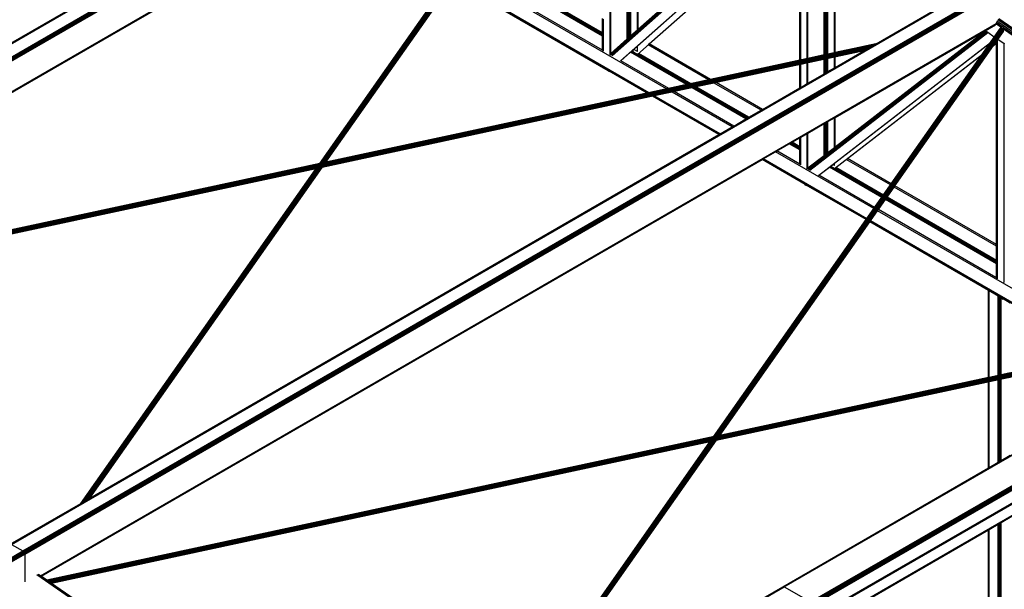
# Model space of a CAD drawing. Header units: millimetres. Extents: x 10 to 1250, y -62 to 528.
# Tile 699 of 909: x 614.09 to 616.85, y 515.1 to 516.69. Entities that reach past the tile are written whole.
import ezdxf

# ---------------------------------------------------------------- set-up
doc = ezdxf.new("R2010")
doc.units = ezdxf.units.MM
doc.header["$LTSCALE"] = 0.05

msp = doc.modelspace()

# ---------------------------------------------------------------- linework, layer by layer
at = {"color": 8}
for p, q in [((612.9575, 515.9876), (615.7263, 517.5861)), ((612.9595, 515.9869), (615.7282, 517.5854)), ((612.9916, 515.9684), (615.7603, 517.5669)), ((612.9936, 515.9668), (615.7623, 517.5653)), ((612.9952, 515.9645), (615.764, 517.563)), ((612.9964, 515.9619), (615.7651, 517.5605)), ((612.9968, 515.9594), (615.7655, 517.558)), ((613.0413, 515.8991), (615.7232, 517.4475)), ((613.0428, 515.8981), (615.7227, 517.4453)), ((614.9305, 516.2892), (615.7363, 517.4348)), ((614.9307, 516.2892), (615.7367, 517.435)), ((614.931, 516.2893), (615.7371, 517.4352)), ((614.9315, 516.2894), (615.7376, 517.4353)), ((614.932, 516.2894), (615.7381, 517.4353)), ((614.9325, 516.2893), (615.7386, 517.4352)), ((614.9331, 516.2891), (615.7392, 517.435)), ((614.9337, 516.2889), (615.7397, 517.4348)), ((614.9342, 516.2885), (615.7403, 517.4344)), ((614.9354, 516.2889), (615.7409, 517.434)), ((614.9368, 516.2897), (615.7414, 517.4335)), ((614.9382, 516.2904), (615.742, 517.433)), ((614.9395, 516.2909), (615.7425, 517.4324)), ((614.9407, 516.2914), (615.7429, 517.4317)), ((614.9418, 516.2916), (615.7434, 517.4311)), ((614.9428, 516.2918), (615.7437, 517.4304)), ((614.9438, 516.292), (615.744, 517.4297)), ((614.9446, 516.2922), (615.7443, 517.429)), ((614.9454, 516.2924), (615.7444, 517.4283)), ((614.9461, 516.2925), (615.7446, 517.4276)), ((614.9467, 516.2927), (615.7446, 517.427)), ((614.9471, 516.2928), (615.7446, 517.4264)), ((614.9474, 516.2928), (615.7444, 517.4259)), ((615.746, 516.5966), (615.746, 517.3907)), ((615.7477, 516.5981), (615.7477, 517.3896)), ((615.7935, 516.6603), (615.7935, 517.3578)), ((615.7949, 516.6595), (615.7949, 517.3568)), ((615.7959, 516.659), (615.7959, 517.3562)), ((615.7986, 516.6574), (615.7986, 517.3543)), ((615.8014, 516.6558), (615.8014, 517.3524)), ((615.8023, 516.6552), (615.8023, 517.3517)), ((615.8037, 516.6544), (615.8037, 517.3508)), ((615.8224, 516.6643), (615.8224, 517.3378)), ((615.8241, 516.6658), (615.8241, 517.3366)), ((613.1793, 516.1163), (614.835, 517.0722)), ((615.7477, 516.598), (616.2492, 517.0421)), ((615.7477, 516.5959), (616.2505, 517.0412)), ((615.7484, 516.5929), (616.2528, 517.0396)), ((615.7512, 516.5907), (616.2558, 517.0375)), ((615.775, 516.5769), (616.2779, 517.0222)), ((615.8224, 516.6184), (616.2778, 517.0216)), ((615.8241, 516.6658), (616.2491, 517.0422)), ((616.2806, 516.5794), (616.2806, 517.0204)), ((613.0433, 515.8977), (614.9562, 517.0022)), ((615.8221, 516.5952), (616.2778, 516.9986)), ((615.8557, 516.6244), (616.2778, 516.9981)), ((616.2778, 516.5788), (616.2778, 516.9981)), ((616.2785, 516.579), (616.2785, 516.9988)), ((616.2992, 516.5834), (616.2992, 517.0074)), ((616.3009, 516.5838), (616.3009, 517.0063)), ((616.3468, 516.5936), (616.3468, 516.9745)), ((616.3491, 516.5941), (616.3491, 516.9729)), ((616.3518, 516.5947), (616.3518, 516.971)), ((616.3546, 516.5953), (616.3546, 516.9691)), ((616.3569, 516.5958), (616.3569, 516.9675)), ((616.3756, 516.5998), (616.3756, 516.9545)), ((616.3773, 516.6002), (616.3773, 516.9533)), ((615.7245, 516.6465), (615.3489, 516.8633)), ((615.7245, 516.6486), (615.35, 516.8648)), ((615.7245, 516.6512), (615.3513, 516.8666)), ((615.7245, 516.6537), (615.3525, 516.8684)), ((615.7245, 516.6558), (615.3536, 516.87)), ((615.9041, 516.4985), (615.3268, 516.8318)), ((615.7245, 516.6068), (615.3291, 516.8351)), ((614.0631, 515.2219), (616.808, 516.8066)), ((614.0651, 515.2212), (616.808, 516.8048)), ((614.9304, 516.2892), (615.2946, 516.8069)), ((614.9477, 516.2929), (615.305, 516.8008)), ((615.7406, 516.5493), (615.305, 516.8008)), ((615.8504, 516.4869), (615.3055, 516.8016)), ((615.8541, 516.4877), (615.3069, 516.8036)), ((614.0972, 515.2026), (616.8342, 516.7828)), ((614.0992, 515.201), (616.8369, 516.7816)), ((614.1009, 515.1988), (616.8393, 516.7798)), ((614.102, 515.1962), (616.8416, 516.7779)), ((614.1024, 515.1937), (616.842, 516.7754)), ((616.4921, 516.6248), (616.6881, 516.738)), ((615.7245, 516.6558), (615.7245, 516.6955)), ((615.7253, 516.6554), (615.7253, 516.6951)), ((615.7269, 516.6544), (615.7269, 516.6941)), ((615.7273, 516.6542), (615.7273, 516.6938)), ((616.2323, 515.1028), (619.0011, 516.7013)), ((616.2345, 515.1021), (619.0032, 516.7006)), ((617.8067, 516.0125), (616.8311, 516.6885)), ((617.811, 516.0149), (616.8337, 516.692)), ((617.8146, 516.0171), (616.8368, 516.6945)), ((614.1467, 515.1332), (616.8289, 516.6818)), ((614.1482, 515.1322), (616.8283, 516.6796)), ((615.7949, 516.6595), (615.7935, 516.6603)), ((615.7935, 516.6556), (615.7935, 516.6603)), ((615.8037, 516.6477), (615.8224, 516.6643)), ((615.8224, 516.6643), (615.8241, 516.6658)), ((616.0361, 515.523), (616.842, 516.669)), ((616.0363, 515.523), (616.8423, 516.6693)), ((616.0367, 515.5231), (616.8427, 516.6695)), ((616.0371, 515.5232), (616.8432, 516.6696)), ((616.0376, 515.5232), (616.8437, 516.6696)), ((616.0382, 515.5231), (616.8442, 516.6695)), ((616.0387, 515.5229), (616.8448, 516.6693)), ((616.0393, 515.5227), (616.8454, 516.669)), ((616.0399, 515.5223), (616.846, 516.6687)), ((616.041, 515.5227), (616.8465, 516.6683)), ((616.0425, 515.5235), (616.8471, 516.6678)), ((616.0438, 515.5242), (616.8476, 516.6673)), ((616.0451, 515.5247), (616.8481, 516.6667)), ((616.0464, 515.5252), (616.8486, 516.666)), ((616.0474, 515.5254), (616.849, 516.6654)), ((616.0484, 515.5256), (616.8494, 516.6647)), ((616.0494, 515.5258), (616.8497, 516.664)), ((616.0503, 515.526), (616.8499, 516.6633)), ((616.051, 515.5262), (616.8501, 516.6626)), ((616.0517, 515.5263), (616.8502, 516.6619)), ((616.0523, 515.5265), (616.8502, 516.6613)), ((616.0527, 515.5266), (616.8502, 516.6607)), ((616.301, 516.2762), (616.7992, 516.6611)), ((616.3773, 516.4186), (616.7983, 516.6617)), ((616.3773, 516.3356), (616.7989, 516.6613)), ((616.7983, 516.6617), (616.8272, 516.6783)), ((616.7989, 516.6613), (616.7983, 516.6617)), ((616.7992, 516.6611), (616.7989, 516.6613)), ((616.8007, 516.66), (616.7992, 516.6611)), ((616.8241, 516.6438), (616.8417, 516.6687)), ((616.8448, 516.6693), (616.8285, 516.6806)), ((617.8026, 516.0101), (616.8293, 516.6844)), ((616.8448, 516.6693), (616.8449, 516.6692)), ((617.7991, 516.0081), (616.8472, 516.6677)), ((615.7253, 516.6554), (615.7245, 516.6558)), ((615.7245, 516.6537), (615.7245, 516.6558)), ((615.7253, 516.6532), (615.7245, 516.6537)), ((615.7245, 516.6512), (615.7245, 516.6537)), ((615.7253, 516.6507), (615.7245, 516.6512)), ((615.7245, 516.6486), (615.7245, 516.6512)), ((615.7253, 516.6482), (615.7245, 516.6486)), ((615.7245, 516.6465), (615.7245, 516.6486)), ((615.7245, 516.6068), (615.7245, 516.6465)), ((615.7253, 516.6461), (615.7245, 516.6465)), ((615.7269, 516.6544), (615.7253, 516.6554)), ((615.7253, 516.6532), (615.7253, 516.6554)), ((615.7269, 516.6523), (615.7253, 516.6532)), ((615.7253, 516.6507), (615.7253, 516.6532)), ((615.7269, 516.6498), (615.7253, 516.6507)), ((615.7253, 516.6482), (615.7253, 516.6507)), ((615.7253, 516.6461), (615.7253, 516.6482)), ((615.7269, 516.6472), (615.7253, 516.6482)), ((615.7253, 516.6064), (615.7253, 516.6461)), ((615.7269, 516.6451), (615.7253, 516.6461)), ((615.7273, 516.6542), (615.7269, 516.6544)), ((615.7269, 516.6523), (615.7269, 516.6544)), ((615.7273, 516.652), (615.7269, 516.6523)), ((615.7269, 516.6498), (615.7269, 516.6523)), ((615.7273, 516.6495), (615.7269, 516.6498)), ((615.7269, 516.6472), (615.7269, 516.6498)), ((615.7269, 516.6451), (615.7269, 516.6472)), ((615.7273, 516.647), (615.7269, 516.6472)), ((615.7269, 516.6054), (615.7269, 516.6451)), ((615.7273, 516.6449), (615.7269, 516.6451)), ((615.7273, 516.652), (615.7273, 516.6542)), ((615.7273, 516.6495), (615.7273, 516.652)), ((615.7273, 516.647), (615.7273, 516.6495)), ((615.7273, 516.6449), (615.7273, 516.647)), ((615.7273, 516.6052), (615.7273, 516.6449)), ((615.7477, 516.5981), (615.7935, 516.6387)), ((615.7949, 516.6548), (615.7935, 516.6556)), ((615.7935, 516.6387), (615.7935, 516.6556)), ((615.7935, 516.6387), (615.7949, 516.64)), ((615.7959, 516.659), (615.7949, 516.6595)), ((615.7949, 516.6548), (615.7949, 516.6595)), ((615.7949, 516.64), (615.7949, 516.6548)), ((615.7959, 516.6543), (615.7949, 516.6548)), ((615.7949, 516.64), (615.7959, 516.6408)), ((615.7986, 516.6574), (615.7959, 516.659)), ((615.7959, 516.6543), (615.7959, 516.659)), ((615.7959, 516.6408), (615.7959, 516.6543)), ((615.7986, 516.6527), (615.7959, 516.6543)), ((615.7959, 516.6408), (615.7986, 516.6432)), ((615.7986, 516.6527), (615.7986, 516.6574)), ((615.7986, 516.6432), (615.7986, 516.6527)), ((615.7986, 516.6432), (615.8014, 516.6457)), ((615.8023, 516.6552), (615.8014, 516.6558)), ((615.8014, 516.6511), (615.8014, 516.6558)), ((615.8037, 516.6498), (615.8014, 516.6511)), ((615.8014, 516.6457), (615.8014, 516.6511)), ((615.8014, 516.6457), (615.8037, 516.6477)), ((615.8037, 516.6544), (615.8023, 516.6552)), ((615.8023, 516.6507), (615.8023, 516.6552)), ((615.8037, 516.6498), (615.8037, 516.6544)), ((615.8037, 516.6477), (615.8037, 516.6498)), ((616.0531, 515.5266), (616.8501, 516.6601)), ((616.301, 516.274), (616.8007, 516.66)), ((616.3036, 516.2724), (616.8032, 516.6583)), ((616.3064, 516.2701), (616.8062, 516.6562)), ((616.308, 515.0596), (619.0767, 516.6582)), ((616.3101, 515.0579), (619.0789, 516.6564)), ((616.312, 515.0554), (619.0807, 516.6539)), ((616.3132, 515.0525), (619.082, 516.6511)), ((616.3137, 515.0498), (619.0824, 516.6483)), ((616.8032, 516.6583), (616.8007, 516.66)), ((616.8062, 516.6562), (616.8032, 516.6583)), ((616.8241, 516.6438), (616.8062, 516.6562)), ((616.8134, 516.6286), (616.8241, 516.6438)), ((616.8309, 516.6325), (616.8326, 516.6349)), ((616.8326, 516.6349), (616.833, 516.6355)), ((616.8326, 516.6284), (616.8326, 516.6349)), ((616.833, 516.6355), (616.834, 516.637)), ((616.833, 516.6288), (616.833, 516.6355)), ((616.834, 516.637), (616.8497, 516.6592)), ((616.8516, 516.6247), (616.834, 516.637)), ((616.8497, 516.6592), (616.8499, 516.6596)), ((616.4881, 516.6225), (614.9342, 516.2885)), ((616.4866, 516.6217), (614.9348, 516.2881)), ((616.4849, 516.6207), (614.9354, 516.2876)), ((616.4831, 516.6197), (614.9359, 516.2871)), ((616.4893, 516.6233), (614.936, 516.2894)), ((616.4812, 516.6185), (614.9364, 516.2865)), ((616.4791, 516.6174), (614.9369, 516.2859)), ((616.477, 516.6162), (614.9373, 516.2852)), ((616.4904, 516.6239), (614.9375, 516.2901)), ((616.4749, 516.6149), (614.9376, 516.2845)), ((616.4585, 516.6055), (614.9376, 516.2785)), ((616.459, 516.6058), (614.9377, 516.2787)), ((616.4728, 516.6137), (614.938, 516.2838)), ((616.4598, 516.6062), (614.938, 516.2791)), ((616.4707, 516.6125), (614.9382, 516.2831)), ((616.4607, 516.6068), (614.9382, 516.2795)), ((616.4687, 516.6113), (614.9384, 516.2824)), ((616.462, 516.6075), (614.9384, 516.28)), ((616.4668, 516.6102), (614.9385, 516.2817)), ((614.9385, 516.2811), (616.465, 516.6092)), ((616.4634, 516.6083), (614.9385, 516.2805)), ((616.4912, 516.6243), (614.9388, 516.2906)), ((616.4918, 516.6247), (614.9401, 516.2911)), ((615.7253, 516.6064), (615.7245, 516.6068)), ((615.7253, 516.6063), (615.7253, 516.6064)), ((615.7269, 516.6054), (615.7253, 516.6064)), ((615.7273, 516.6052), (615.7269, 516.6054)), ((615.7273, 516.6045), (615.7273, 516.6052)), ((615.8061, 516.604), (615.8079, 516.6055)), ((615.8079, 516.6055), (615.8085, 516.6061)), ((615.8095, 516.6046), (615.8079, 516.6055)), ((615.8085, 516.6061), (615.812, 516.6092)), ((615.8095, 516.6046), (615.8085, 516.6061)), ((615.812, 516.6092), (615.8224, 516.6184)), ((615.8224, 516.6032), (615.812, 516.6092)), ((615.8224, 516.6032), (615.8224, 516.6184)), ((616.0219, 516.5238), (615.8524, 516.6216)), ((615.853, 516.622), (615.8557, 516.6244)), ((616.0278, 516.525), (615.8557, 516.6244)), ((616.331, 516.2559), (616.8134, 516.6286)), ((616.3756, 516.29), (616.8129, 516.6278)), ((616.4921, 516.6248), (616.3773, 516.6002)), ((616.4583, 516.6053), (616.3773, 516.5879)), ((616.3773, 516.5586), (616.4583, 516.6053)), ((616.4583, 516.6053), (616.4585, 516.6055)), ((616.4585, 516.6055), (616.459, 516.6058)), ((616.459, 516.6058), (616.4598, 516.6062)), ((616.4598, 516.6062), (616.4607, 516.6068)), ((616.4607, 516.6068), (616.462, 516.6075)), ((616.462, 516.6075), (616.4634, 516.6083)), ((616.4634, 516.6083), (616.465, 516.6092)), ((616.465, 516.6092), (616.4668, 516.6102)), ((616.4668, 516.6102), (616.4687, 516.6113)), ((616.4687, 516.6113), (616.4707, 516.6125)), ((616.4707, 516.6125), (616.4728, 516.6137)), ((616.4728, 516.6137), (616.4749, 516.6149)), ((616.4749, 516.6149), (616.477, 516.6162)), ((616.477, 516.6162), (616.4791, 516.6174)), ((616.4791, 516.6174), (616.4812, 516.6185)), ((616.4812, 516.6185), (616.4831, 516.6197)), ((616.4831, 516.6197), (616.4849, 516.6207)), ((616.4849, 516.6207), (616.4866, 516.6217)), ((616.4866, 516.6217), (616.4881, 516.6225)), ((616.4881, 516.6225), (616.4893, 516.6233)), ((616.4893, 516.6233), (616.4904, 516.6239)), ((616.4904, 516.6239), (616.4912, 516.6243)), ((616.4912, 516.6243), (616.4918, 516.6247)), ((616.4918, 516.6247), (616.4921, 516.6248)), ((616.5452, 516.2263), (616.8221, 516.62)), ((616.7905, 516.5959), (616.8129, 516.6278)), ((616.8129, 516.6278), (616.8134, 516.6286)), ((616.8221, 516.62), (616.8302, 516.6263)), ((616.8221, 516.62), (616.8226, 516.6207)), ((616.8226, 516.6207), (616.8302, 516.6315)), ((616.8226, 516.6207), (616.8302, 516.6266)), ((616.8302, 516.6315), (616.8309, 516.6325)), ((616.8302, 516.6266), (616.8302, 516.6315)), ((616.8302, 516.6266), (616.8309, 516.6271)), ((616.8302, 516.6263), (616.8309, 516.6268)), ((616.8302, 516.6263), (616.8302, 516.6266)), ((616.8302, 516.0618), (616.8302, 516.6263)), ((616.8309, 516.6271), (616.8309, 516.6325)), ((616.8309, 516.6271), (616.8326, 516.6284)), ((616.8309, 516.6268), (616.8326, 516.6281)), ((616.8309, 516.6268), (616.8309, 516.6271)), ((616.8309, 516.0614), (616.8309, 516.6268)), ((616.8326, 516.6284), (616.833, 516.6288)), ((616.8326, 516.6281), (616.833, 516.6284)), ((616.8326, 516.6281), (616.8326, 516.6284)), ((616.8326, 516.0604), (616.8326, 516.6281)), ((616.833, 516.6284), (616.833, 516.6288)), ((616.833, 516.0602), (616.833, 516.6284)), ((616.8516, 515.9553), (616.8516, 516.6247)), ((616.8533, 516.6235), (616.8516, 516.6247)), ((615.746, 516.5966), (615.7477, 516.5981)), ((615.746, 516.5965), (615.7477, 516.598)), ((615.746, 516.5965), (615.746, 516.5966)), ((615.746, 516.5944), (615.746, 516.5965)), ((615.746, 516.5944), (615.7477, 516.5959)), ((615.7483, 516.5931), (615.746, 516.5944)), ((615.746, 516.5937), (615.746, 516.5944)), ((615.7477, 516.598), (615.7477, 516.5981)), ((615.7477, 516.5959), (615.7477, 516.598)), ((615.7477, 516.5952), (615.7477, 516.5959)), ((615.7758, 516.5772), (615.7756, 516.5773)), ((615.7758, 516.5772), (615.803, 516.6012)), ((615.803, 516.6012), (615.8044, 516.6025)), ((615.9601, 516.5105), (615.803, 516.6012)), ((615.8044, 516.6025), (615.8061, 516.604)), ((615.9628, 516.5111), (615.8044, 516.6025)), ((615.966, 516.5118), (615.8061, 516.604)), ((615.8118, 516.6011), (615.8095, 516.6046)), ((615.9691, 516.5124), (615.8238, 516.5964)), ((615.9718, 516.513), (615.8253, 516.5976)), ((616.2778, 516.5788), (616.0278, 516.525)), ((616.2785, 516.579), (616.2778, 516.5788)), ((616.2806, 516.5794), (616.2785, 516.579)), ((616.2992, 516.5834), (616.2806, 516.5794)), ((616.3009, 516.5838), (616.2992, 516.5834)), ((616.3468, 516.5936), (616.3009, 516.5838)), ((616.3468, 516.5814), (616.3009, 516.5715)), ((616.3491, 516.5941), (616.3468, 516.5936)), ((616.3491, 516.5819), (616.3468, 516.5814)), ((616.3468, 516.541), (616.3468, 516.5814)), ((616.3518, 516.5947), (616.3491, 516.5941)), ((616.3518, 516.5825), (616.3491, 516.5819)), ((616.3491, 516.5423), (616.3491, 516.5819)), ((616.3509, 515.0354), (619.0451, 516.5909)), ((616.3546, 516.5953), (616.3518, 516.5947)), ((616.3546, 516.5831), (616.3518, 516.5825)), ((616.3518, 516.5439), (616.3518, 516.5825)), ((616.3525, 515.0343), (619.0427, 516.5875)), ((616.3569, 516.5958), (616.3546, 516.5953)), ((616.3569, 516.5836), (616.3546, 516.5831)), ((616.3546, 516.5455), (616.3546, 516.5831)), ((616.3756, 516.5998), (616.3569, 516.5958)), ((616.3756, 516.5876), (616.3569, 516.5836)), ((616.3569, 516.5468), (616.3569, 516.5836)), ((616.3773, 516.6002), (616.3756, 516.5998)), ((616.3773, 516.5879), (616.3756, 516.5876)), ((616.3756, 516.5576), (616.3756, 516.5876)), ((616.3757, 516.2755), (616.7905, 516.5959)), ((616.3773, 516.5586), (616.3773, 516.5879)), ((616.412, 516.3032), (616.79, 516.5952)), ((616.5348, 516.2323), (616.79, 516.5952)), ((616.79, 516.5952), (616.7905, 516.5959)), ((615.91, 516.4997), (615.7758, 516.5772)), ((616.2778, 516.5665), (616.0433, 516.5161)), ((616.2785, 516.5667), (616.2778, 516.5665)), ((616.2778, 516.5011), (616.2778, 516.5665)), ((616.2806, 516.5671), (616.2785, 516.5667)), ((616.2785, 516.5015), (616.2785, 516.5667)), ((616.2992, 516.5712), (616.2806, 516.5671)), ((616.2806, 516.5027), (616.2806, 516.5671)), ((616.3009, 516.5715), (616.2992, 516.5712)), ((616.2992, 516.5135), (616.2992, 516.5712)), ((616.3009, 516.5145), (616.3009, 516.5715)), ((616.3569, 516.5468), (616.3756, 516.5576)), ((616.3756, 516.5576), (616.3773, 516.5586)), ((615.7418, 516.5476), (615.7406, 516.5493)), ((615.7425, 516.5482), (615.7406, 516.5493)), ((615.7418, 516.5476), (615.7425, 516.5482)), ((615.7427, 516.5481), (615.7418, 516.5476)), ((615.7427, 516.5481), (615.7425, 516.5482)), ((615.8492, 516.4867), (615.7427, 516.5481)), ((616.0219, 516.5238), (615.9718, 516.513)), ((616.0278, 516.525), (616.0219, 516.5238)), ((616.3009, 516.5145), (616.3468, 516.541)), ((616.3468, 516.541), (616.3491, 516.5423)), ((616.3491, 516.5423), (616.3518, 516.5439)), ((616.3518, 516.5439), (616.3546, 516.5455)), ((616.3546, 516.5455), (616.3569, 516.5468)), ((615.9041, 516.4985), (615.8541, 516.4877)), ((615.91, 516.4997), (615.9041, 516.4985)), ((615.9601, 516.5105), (615.91, 516.4997)), ((615.9755, 516.5016), (615.9255, 516.4908)), ((615.9628, 516.5111), (615.9601, 516.5105)), ((615.966, 516.5118), (615.9628, 516.5111)), ((615.9691, 516.5124), (615.966, 516.5118)), ((615.9718, 516.513), (615.9691, 516.5124)), ((615.9782, 516.5021), (615.9755, 516.5016)), ((616.127, 516.4141), (615.9755, 516.5016)), ((615.9814, 516.5028), (615.9782, 516.5021)), ((616.1289, 516.4152), (615.9782, 516.5021)), ((615.9846, 516.5035), (615.9814, 516.5028)), ((616.1311, 516.4164), (615.9814, 516.5028)), ((615.9873, 516.5041), (615.9846, 516.5035)), ((616.1333, 516.4177), (615.9846, 516.5035)), ((616.0374, 516.5149), (615.9873, 516.5041)), ((616.1351, 516.4188), (615.9873, 516.5041)), ((616.0433, 516.5161), (616.0374, 516.5149)), ((616.1695, 516.4386), (616.0374, 516.5149)), ((616.1735, 516.4409), (616.0433, 516.5161)), ((616.1735, 516.4409), (616.2778, 516.5011)), ((616.2778, 516.5011), (616.2785, 516.5015)), ((616.2785, 516.5015), (616.2806, 516.5027)), ((616.2806, 516.5027), (616.2992, 516.5135)), ((616.2992, 516.5135), (616.3009, 516.5145)), ((615.8646, 516.4777), (614.9375, 516.2784)), ((615.8492, 516.4867), (614.9477, 516.2929)), ((615.8504, 516.4869), (615.8492, 516.4867)), ((615.8541, 516.4877), (615.8504, 516.4869)), ((615.8659, 516.478), (615.8646, 516.4777)), ((616.051, 516.3702), (615.8646, 516.4777)), ((615.8695, 516.4788), (615.8659, 516.478)), ((616.0518, 516.3707), (615.8659, 516.478)), ((615.9196, 516.4895), (615.8695, 516.4788)), ((616.0543, 516.3721), (615.8695, 516.4788)), ((615.9255, 516.4908), (615.9196, 516.4895)), ((616.0887, 516.3919), (615.9196, 516.4895)), ((616.0927, 516.3943), (615.9255, 516.4908)), ((616.1695, 516.4386), (616.1735, 516.4409)), ((616.0927, 516.3943), (616.127, 516.4141)), ((616.127, 516.4141), (616.1289, 516.4152)), ((616.1289, 516.4152), (616.1311, 516.4164)), ((616.1311, 516.4164), (616.1333, 516.4177)), ((616.1333, 516.4177), (616.1351, 516.4188)), ((616.1351, 516.4188), (616.1695, 516.4386)), ((616.3569, 516.4068), (616.3756, 516.4176)), ((616.3756, 516.4176), (616.3773, 516.4186)), ((616.3756, 516.3343), (616.3756, 516.4176)), ((616.3773, 516.3356), (616.3773, 516.4186)), ((616.0543, 516.3721), (616.0887, 516.3919)), ((616.0887, 516.3919), (616.0927, 516.3943)), ((616.3009, 516.3745), (616.3468, 516.401)), ((616.3468, 516.401), (616.3491, 516.4023)), ((616.3468, 516.312), (616.3468, 516.401)), ((616.3491, 516.4023), (616.3518, 516.4039)), ((616.3491, 516.3395), (616.3491, 516.4023)), ((616.3518, 516.4039), (616.3546, 516.4055)), ((616.3518, 516.338), (616.3518, 516.4039)), ((616.3546, 516.4055), (616.3569, 516.4068)), ((616.3546, 516.3364), (616.3546, 516.4055)), ((616.3569, 516.3198), (616.3569, 516.4068)), ((614.2847, 515.3504), (616.051, 516.3702)), ((616.051, 516.3702), (616.0518, 516.3707)), ((616.0518, 516.3707), (616.0543, 516.3721)), ((616.2564, 516.3488), (616.2778, 516.3611)), ((616.2778, 516.3611), (616.2785, 516.3615)), ((616.2778, 516.3364), (616.2778, 516.3611)), ((616.2785, 516.3615), (616.2806, 516.3627)), ((616.2785, 516.336), (616.2785, 516.3615)), ((616.2806, 516.3627), (616.2992, 516.3735)), ((616.2806, 516.285), (616.2806, 516.3627)), ((616.2992, 516.3735), (616.3009, 516.3745)), ((616.2992, 516.2753), (616.2992, 516.3735)), ((616.301, 516.2766), (616.3009, 516.3745)), ((616.2139, 516.3243), (616.2483, 516.3441)), ((616.2483, 516.3441), (616.2501, 516.3452)), ((616.2778, 516.3271), (616.2483, 516.3441)), ((616.2501, 516.3452), (616.2523, 516.3464)), ((616.2778, 516.3292), (616.2501, 516.3452)), ((616.2523, 516.3464), (616.2545, 516.3477)), ((616.2778, 516.3317), (616.2523, 516.3464)), ((616.2545, 516.3477), (616.2564, 516.3488)), ((616.2778, 516.3343), (616.2545, 516.3477)), ((616.2778, 516.3364), (616.2564, 516.3488)), ((616.2785, 516.336), (616.2778, 516.3364)), ((616.2778, 516.3343), (616.2778, 516.3364)), ((616.2785, 516.3338), (616.2778, 516.3343)), ((616.2778, 516.3317), (616.2778, 516.3343)), ((616.2785, 516.3313), (616.2778, 516.3317)), ((616.2778, 516.3292), (616.2778, 516.3317)), ((616.2785, 516.3288), (616.2778, 516.3292)), ((616.2778, 516.3271), (616.2778, 516.3292)), ((616.2785, 516.3338), (616.2785, 516.336)), ((616.2785, 516.3313), (616.2785, 516.3338)), ((616.2785, 516.3288), (616.2785, 516.3313)), ((616.2785, 516.3267), (616.2785, 516.3288)), ((616.3518, 516.338), (616.3491, 516.3395)), ((616.3491, 516.3349), (616.3491, 516.3395)), ((616.3518, 516.3333), (616.3491, 516.3349)), ((616.3491, 516.3138), (616.3491, 516.3349)), ((616.3546, 516.3364), (616.3518, 516.338)), ((616.3518, 516.3333), (616.3518, 516.338)), ((616.3546, 516.3317), (616.3518, 516.3333)), ((616.3518, 516.3159), (616.3518, 516.3333)), ((616.3546, 516.3317), (616.3546, 516.3364)), ((616.3546, 516.318), (616.3546, 516.3317)), ((616.3569, 516.3198), (616.3756, 516.3343)), ((616.3756, 516.3343), (616.3773, 516.3356)), ((616.1731, 516.3007), (616.1755, 516.3021)), ((616.1755, 516.3021), (616.2099, 516.3219)), ((616.466, 516.1344), (616.1755, 516.3021)), ((616.2099, 516.3219), (616.2139, 516.3243)), ((616.4858, 516.1626), (616.2099, 516.3219)), ((616.2778, 516.2874), (616.2139, 516.3243)), ((616.2785, 516.3267), (616.2778, 516.3271)), ((616.2778, 516.2874), (616.2778, 516.3271)), ((616.2785, 516.287), (616.2785, 516.3267)), ((616.301, 516.2766), (616.3468, 516.312)), ((616.3468, 516.312), (616.3491, 516.3138)), ((616.3491, 516.3138), (616.3518, 516.3159)), ((616.3518, 516.3159), (616.3546, 516.318)), ((616.3546, 516.318), (616.3569, 516.3198)), ((616.4091, 516.301), (616.412, 516.3032)), ((616.5348, 516.2323), (616.412, 516.3032)), ((614.9304, 516.2892), (613.0589, 515.8869)), ((614.932, 516.2894), (613.0591, 515.8868)), ((614.9325, 516.2893), (613.0593, 515.8866)), ((614.9331, 516.2891), (613.0596, 515.8864)), ((614.9337, 516.2889), (613.06, 515.8861)), ((614.9342, 516.2885), (613.0605, 515.8858)), ((614.9334, 516.2878), (613.0611, 515.8853)), ((614.9319, 516.2869), (613.0618, 515.8849)), ((614.9305, 516.2859), (613.0625, 515.8844)), ((614.9292, 516.2849), (613.0633, 515.8838)), ((614.9279, 516.2839), (613.0641, 515.8833)), ((614.9267, 516.2829), (613.0649, 515.8827)), ((614.9257, 516.2819), (613.0658, 515.8821)), ((614.9248, 516.281), (613.0666, 515.8815)), ((614.924, 516.28), (613.0675, 515.881)), ((614.9234, 516.2792), (613.0683, 515.8804)), ((614.9228, 516.2784), (613.069, 515.8799)), ((613.0697, 515.8794), (614.9222, 516.2776)), ((614.9218, 516.2769), (613.0704, 515.8789)), ((614.9213, 516.2763), (613.071, 515.8785)), ((614.921, 516.2758), (613.0714, 515.8782)), ((614.9207, 516.2753), (613.0718, 515.8779)), ((614.9204, 516.275), (613.0721, 515.8777)), ((614.9203, 516.2748), (613.0723, 515.8776)), ((614.9202, 516.2747), (613.0724, 515.8775)), ((614.1487, 515.1319), (616.1722, 516.3002)), ((614.26, 515.3362), (614.9202, 516.2747)), ((614.2601, 515.3362), (614.9202, 516.2747)), ((614.2604, 515.3364), (614.9252, 516.2815)), ((614.2609, 515.3367), (614.9262, 516.2825)), ((614.2616, 515.3371), (614.9273, 516.2835)), ((614.2625, 515.3376), (614.9285, 516.2845)), ((614.2635, 515.3382), (614.9298, 516.2855)), ((614.2646, 515.3388), (614.9312, 516.2865)), ((614.2659, 515.3395), (614.9326, 516.2874)), ((614.2672, 515.3403), (614.9342, 516.2885)), ((614.2687, 515.3412), (614.9348, 516.2881)), ((614.2702, 515.342), (614.9354, 516.2876)), ((614.2717, 515.3429), (614.9359, 516.2871)), ((614.2733, 515.3438), (614.9364, 516.2865)), ((614.2748, 515.3447), (614.9369, 516.2859)), ((614.2763, 515.3456), (614.9373, 516.2852)), ((614.2778, 515.3464), (614.9376, 516.2845)), ((614.2791, 515.3472), (614.938, 516.2838)), ((614.2804, 515.3479), (614.9382, 516.2831)), ((614.2815, 515.3486), (614.9384, 516.2824)), ((614.2824, 515.3491), (614.9385, 516.2817)), ((614.2833, 515.3496), (614.9385, 516.2811)), ((614.2839, 515.35), (614.9385, 516.2805)), ((614.2844, 515.3502), (614.9384, 516.28)), ((614.2847, 515.3504), (614.9375, 516.2784)), ((614.9202, 516.2747), (614.9203, 516.2748)), ((614.9203, 516.2748), (614.9204, 516.275)), ((614.9204, 516.275), (614.9207, 516.2753)), ((614.9207, 516.2753), (614.921, 516.2758)), ((614.921, 516.2758), (614.9213, 516.2763)), ((614.9213, 516.2763), (614.9218, 516.2769)), ((614.9218, 516.2769), (614.9222, 516.2776)), ((614.9222, 516.2776), (614.9228, 516.2784)), ((614.9228, 516.2784), (614.9234, 516.2792)), ((614.9234, 516.2792), (614.9237, 516.2796)), ((614.9237, 516.2796), (614.924, 516.28)), ((614.924, 516.28), (614.9244, 516.2805)), ((614.9305, 516.2892), (614.9304, 516.2892)), ((614.9307, 516.2892), (614.9305, 516.2892)), ((614.931, 516.2893), (614.9307, 516.2892)), ((614.931, 516.2893), (614.9315, 516.2894)), ((614.9375, 516.2784), (614.9376, 516.2785)), ((614.9376, 516.2785), (614.9377, 516.2787)), ((614.9377, 516.2787), (614.938, 516.2791)), ((614.938, 516.2791), (614.9382, 516.2795)), ((614.9407, 516.2913), (614.9407, 516.2914)), ((614.9412, 516.2915), (614.9418, 516.2916)), ((614.9418, 516.2916), (614.9423, 516.2917)), ((614.9428, 516.2918), (614.9423, 516.2917)), ((614.9438, 516.292), (614.9428, 516.2918)), ((614.9446, 516.2922), (614.9438, 516.292)), ((614.9454, 516.2924), (614.9446, 516.2922)), ((614.9461, 516.2925), (614.9454, 516.2924)), ((614.9467, 516.2927), (614.9461, 516.2925)), ((614.9471, 516.2928), (614.9467, 516.2927)), ((614.9474, 516.2928), (614.9471, 516.2928)), ((614.9477, 516.2929), (614.9474, 516.2928)), ((616.1722, 516.3002), (616.1731, 516.3007)), ((616.2928, 516.2306), (616.1722, 516.3002)), ((616.4645, 516.1324), (616.1731, 516.3007)), ((616.2785, 516.287), (616.2778, 516.2874)), ((616.2785, 516.2868), (616.2785, 516.287)), ((616.2992, 516.2753), (616.301, 516.2766)), ((616.2992, 516.275), (616.2992, 516.2753)), ((616.2994, 516.2749), (616.2992, 516.275)), ((616.2992, 516.2743), (616.2992, 516.275)), ((616.2994, 516.2749), (616.301, 516.2762)), ((616.301, 516.274), (616.2994, 516.2749)), ((616.301, 516.2762), (616.301, 516.2766)), ((616.301, 516.274), (616.301, 516.2762)), ((616.3034, 516.2726), (616.301, 516.274)), ((616.3318, 516.2562), (616.3612, 516.2789)), ((616.3612, 516.2789), (616.3628, 516.2801)), ((616.508, 516.1942), (616.3612, 516.2789)), ((616.3628, 516.2801), (616.3647, 516.2816)), ((616.509, 516.1957), (616.3628, 516.2801)), ((616.3647, 516.2816), (616.3649, 516.2818)), ((616.5103, 516.1975), (616.3647, 516.2816)), ((616.3649, 516.2818), (616.371, 516.2865)), ((616.371, 516.2865), (616.3756, 516.29)), ((616.3756, 516.2838), (616.371, 516.2865)), ((616.3756, 516.2838), (616.3756, 516.29)), ((616.5116, 516.1993), (616.3774, 516.2767)), ((616.5126, 516.2008), (616.3791, 516.2779)), ((616.5325, 516.229), (616.4084, 516.3006)), ((616.3318, 516.2562), (616.3317, 516.2563)), ((616.4881, 516.166), (616.3318, 516.2562)), ((616.2946, 516.2278), (616.2928, 516.2306)), ((616.2959, 516.2288), (616.2928, 516.2306)), ((616.2946, 516.2278), (616.2959, 516.2288)), ((616.2961, 516.2286), (616.2946, 516.2278)), ((616.2961, 516.2286), (616.2959, 516.2288)), ((616.464, 516.1317), (616.2961, 516.2286)), ((616.5126, 516.2008), (616.5325, 516.229)), ((616.5231, 516.1948), (616.5429, 516.223)), ((616.5325, 516.229), (616.5348, 516.2323)), ((616.5429, 516.223), (616.5452, 516.2263)), ((616.8302, 516.0571), (616.5429, 516.223)), ((616.8302, 516.0618), (616.5452, 516.2263)), ((616.4881, 516.166), (616.508, 516.1942)), ((616.508, 516.1942), (616.509, 516.1957)), ((616.509, 516.1957), (616.5103, 516.1975)), ((616.5103, 516.1975), (616.5116, 516.1993)), ((616.5116, 516.1993), (616.5126, 516.2008)), ((616.5195, 516.1897), (616.5207, 516.1915)), ((616.5207, 516.1915), (616.522, 516.1932)), ((616.8302, 516.0128), (616.5207, 516.1915)), ((616.522, 516.1932), (616.5231, 516.1948)), ((616.8302, 516.0153), (616.522, 516.1932)), ((616.8302, 516.0175), (616.5231, 516.1948)), ((616.4858, 516.1626), (616.4881, 516.166)), ((616.4986, 516.1599), (616.5184, 516.1881)), ((616.5184, 516.1881), (616.5195, 516.1897)), ((616.8302, 516.0081), (616.5184, 516.1881)), ((616.8302, 516.0103), (616.5195, 516.1897)), ((616.466, 516.1344), (616.4858, 516.1626)), ((616.4764, 516.1284), (616.4962, 516.1566)), ((616.4962, 516.1566), (616.4986, 516.1599)), ((617.1715, 515.7667), (616.4962, 516.1566)), ((616.8287, 515.9693), (616.4986, 516.1599)), ((616.036, 515.523), (616.464, 516.1317)), ((616.0533, 515.5267), (616.4745, 516.1256)), ((616.464, 516.1317), (616.4645, 516.1324)), ((616.4645, 516.1324), (616.466, 516.1344)), ((616.4745, 516.1256), (616.475, 516.1264)), ((616.808, 515.9331), (616.4745, 516.1256)), ((616.475, 516.1264), (616.4764, 516.1284)), ((617.1178, 515.7552), (616.475, 516.1264)), ((617.1214, 515.756), (616.4764, 516.1284)), ((616.8309, 516.0614), (616.8302, 516.0618)), ((616.8302, 516.0571), (616.8302, 516.0618)), ((616.8309, 516.0567), (616.8302, 516.0571)), ((616.8302, 516.0175), (616.8302, 516.0571)), ((616.8326, 516.0604), (616.8309, 516.0614)), ((616.8309, 516.0567), (616.8309, 516.0614)), ((616.8326, 516.0558), (616.8309, 516.0567)), ((616.8309, 516.0171), (616.8309, 516.0567)), ((616.833, 516.0602), (616.8326, 516.0604)), ((616.8326, 516.0558), (616.8326, 516.0604)), ((616.833, 516.0555), (616.8326, 516.0558)), ((616.8326, 516.0161), (616.8326, 516.0558)), ((616.833, 516.0555), (616.833, 516.0602)), ((616.833, 516.0159), (616.833, 516.0555)), ((616.8309, 516.0171), (616.8302, 516.0175)), ((616.8302, 516.0153), (616.8302, 516.0175)), ((616.8309, 516.0149), (616.8302, 516.0153)), ((616.8302, 516.0128), (616.8302, 516.0153)), ((616.8309, 516.0124), (616.8302, 516.0128)), ((616.8302, 516.0103), (616.8302, 516.0128)), ((616.8309, 516.0099), (616.8302, 516.0103)), ((616.8302, 516.0081), (616.8302, 516.0103)), ((616.8309, 516.0077), (616.8302, 516.0081)), ((616.8302, 515.9701), (616.8302, 516.0081)), ((616.8326, 516.0161), (616.8309, 516.0171)), ((616.8309, 516.0149), (616.8309, 516.0171)), ((616.8326, 516.0139), (616.8309, 516.0149)), ((616.8309, 516.0124), (616.8309, 516.0149)), ((616.8326, 516.0114), (616.8309, 516.0124)), ((616.8309, 516.0099), (616.8309, 516.0124)), ((616.8326, 516.0089), (616.8309, 516.0099)), ((616.8309, 516.0077), (616.8309, 516.0099)), ((616.8326, 516.0068), (616.8309, 516.0077)), ((616.8309, 515.9705), (616.8309, 516.0077)), ((616.833, 516.0159), (616.8326, 516.0161)), ((616.8326, 516.0139), (616.8326, 516.0161)), ((616.833, 516.0137), (616.8326, 516.0139)), ((616.8326, 516.0114), (616.8326, 516.0139)), ((616.833, 516.0112), (616.8326, 516.0114)), ((616.8326, 516.0089), (616.8326, 516.0114)), ((616.833, 516.0087), (616.8326, 516.0089)), ((616.8326, 516.0068), (616.8326, 516.0089)), ((616.833, 516.0065), (616.8326, 516.0068)), ((616.8326, 515.9715), (616.8326, 516.0068)), ((616.833, 516.0137), (616.833, 516.0159)), ((616.833, 516.0112), (616.833, 516.0137)), ((616.833, 516.0087), (616.833, 516.0112)), ((616.833, 516.0065), (616.833, 516.0087)), ((616.833, 515.9718), (616.833, 516.0065)), ((616.3531, 515.0339), (617.9768, 515.9714)), ((616.8302, 515.9701), (616.8287, 515.9693)), ((616.8302, 515.9685), (616.8287, 515.9693)), ((616.8309, 515.9705), (616.8302, 515.9701)), ((616.8302, 515.9685), (616.8302, 515.9701)), ((616.8326, 515.9715), (616.8309, 515.9705)), ((616.8309, 515.9681), (616.8309, 515.9705)), ((616.833, 515.9718), (616.8326, 515.9715)), ((616.8326, 515.9689), (616.8326, 515.9715)), ((616.833, 515.9691), (616.833, 515.9718)), ((616.8309, 515.9681), (616.8302, 515.9685)), ((616.8309, 515.9679), (616.8309, 515.9681)), ((616.831, 515.968), (616.8309, 515.9681)), ((616.831, 515.968), (616.8326, 515.9689)), ((616.8326, 515.9671), (616.831, 515.968)), ((616.8326, 515.9689), (616.833, 515.9691)), ((616.8326, 515.9671), (616.8326, 515.9689)), ((616.833, 515.9669), (616.8326, 515.9671)), ((616.833, 515.9669), (616.833, 515.9691)), ((616.833, 515.9661), (616.833, 515.9669)), ((616.3531, 515.002), (617.9344, 515.915)), ((616.808, 515.6887), (616.808, 515.9331)), ((616.8085, 515.9328), (616.808, 515.9331)), ((616.8085, 515.6888), (616.8085, 515.9328)), ((616.8099, 515.932), (616.8085, 515.9328)), ((616.8099, 515.6891), (616.8099, 515.932)), ((616.8348, 515.9176), (616.8099, 515.932)), ((616.8348, 515.6945), (616.8348, 515.9176)), ((616.8369, 515.9164), (616.8348, 515.9176)), ((616.8369, 515.6949), (616.8369, 515.9164)), ((616.8371, 515.9163), (616.8369, 515.9164)), ((616.8371, 515.695), (616.8371, 515.9163)), ((616.8381, 515.9157), (616.8371, 515.9163)), ((616.8381, 515.6952), (616.8381, 515.9157)), ((616.8393, 515.915), (616.8381, 515.9157)), ((616.8393, 515.6954), (616.8393, 515.915)), ((616.8418, 515.9136), (616.8393, 515.915)), ((616.3531, 515.0002), (617.934, 515.9129)), ((616.8418, 515.696), (616.8418, 515.9136)), ((616.842, 515.9135), (616.8418, 515.9136)), ((616.842, 515.696), (616.842, 515.9135)), ((616.8424, 515.9132), (616.842, 515.9135)), ((616.8424, 515.6961), (616.8424, 515.9132)), ((616.8438, 515.9124), (616.8424, 515.9132)), ((616.8438, 515.6964), (616.8438, 515.9124)), ((616.844, 515.9123), (616.8438, 515.9124)), ((616.8464, 515.9084), (616.844, 515.9123)), ((616.8484, 515.9097), (616.844, 515.9123)), ((616.8464, 515.9084), (616.8484, 515.9097)), ((616.8481, 515.9094), (616.8464, 515.9084)), ((616.8481, 515.9094), (616.8485, 515.9097)), ((616.8485, 515.9097), (616.8484, 515.9097)), ((616.8687, 515.898), (616.8485, 515.9097)), ((617.5011, 515.8361), (616.0399, 515.5223)), ((617.4996, 515.8352), (616.0404, 515.5219)), ((617.498, 515.8342), (616.041, 515.5214)), ((617.4961, 515.8332), (616.0415, 515.5209)), ((617.5024, 515.8368), (616.0417, 515.5232)), ((617.4942, 515.8321), (616.042, 515.5203)), ((617.5034, 515.8374), (616.0431, 515.5239)), ((617.5042, 515.8379), (616.0444, 515.5244)), ((617.5048, 515.8382), (616.0457, 515.5249)), ((617.4922, 515.8309), (616.0425, 515.5196)), ((617.4901, 515.8297), (616.0429, 515.519)), ((617.4716, 515.819), (616.0432, 515.5123)), ((617.488, 515.8285), (616.0433, 515.5183)), ((617.4721, 515.8193), (616.0434, 515.5125)), ((617.4858, 515.8272), (616.0436, 515.5176)), ((617.4728, 515.8197), (616.0436, 515.5129)), ((617.4838, 515.826), (616.0438, 515.5169)), ((617.4738, 515.8203), (616.0438, 515.5133)), ((617.4817, 515.8249), (616.044, 515.5162)), ((617.475, 515.821), (616.044, 515.5138)), ((617.4798, 515.8238), (616.0441, 515.5155)), ((617.4765, 515.8218), (616.0441, 515.5143)), ((616.0442, 515.5149), (617.4781, 515.8228)), ((616.8348, 515.6945), (616.8099, 515.6891)), ((616.8369, 515.6949), (616.8348, 515.6945)), ((616.8371, 515.695), (616.8369, 515.6949)), ((616.8381, 515.6952), (616.8371, 515.695)), ((616.8393, 515.6954), (616.8381, 515.6952)), ((616.8418, 515.696), (616.8393, 515.6954)), ((616.842, 515.696), (616.8418, 515.696)), ((616.8424, 515.6961), (616.842, 515.696)), ((616.8438, 515.6964), (616.8424, 515.6961)), ((616.8687, 515.7018), (616.8438, 515.6964)), ((616.808, 515.6765), (616.0431, 515.5122)), ((616.808, 515.6887), (616.0533, 515.5267)), ((616.8085, 515.6888), (616.808, 515.6887)), ((616.8085, 515.6766), (616.808, 515.6765)), ((616.808, 515.4359), (616.808, 515.6765)), ((616.8099, 515.6891), (616.8085, 515.6888)), ((616.8099, 515.6769), (616.8085, 515.6766)), ((616.8085, 515.4362), (616.8085, 515.6766)), ((616.8348, 515.6822), (616.8099, 515.6769)), ((616.8099, 515.437), (616.8099, 515.6769)), ((616.8369, 515.6827), (616.8348, 515.6822)), ((616.8348, 515.4514), (616.8348, 515.6822)), ((616.8369, 515.4526), (616.8369, 515.6827)), ((616.8371, 515.6827), (616.8369, 515.6827)), ((616.8381, 515.6829), (616.8371, 515.6827)), ((616.8371, 515.4527), (616.8371, 515.6827)), ((616.8393, 515.6832), (616.8381, 515.6829)), ((616.8381, 515.4533), (616.8381, 515.6829)), ((616.8418, 515.6837), (616.8393, 515.6832)), ((616.8393, 515.454), (616.8393, 515.6832)), ((616.8418, 515.4554), (616.8418, 515.6837)), ((616.842, 515.6837), (616.8418, 515.6837)), ((616.8424, 515.6838), (616.842, 515.6837)), ((616.842, 515.4555), (616.842, 515.6837)), ((616.8438, 515.6841), (616.8424, 515.6838)), ((616.8424, 515.4558), (616.8424, 515.6838)), ((616.8687, 515.6895), (616.8438, 515.6841)), ((616.8438, 515.4566), (616.8438, 515.6841)), ((616.036, 515.523), (614.1643, 515.1211)), ((616.0376, 515.5232), (614.1644, 515.121)), ((616.0382, 515.5231), (614.1646, 515.1208)), ((616.0387, 515.5229), (614.1649, 515.1206)), ((616.0393, 515.5227), (614.1654, 515.1203)), ((616.0399, 515.5223), (614.1659, 515.12)), ((616.0391, 515.5216), (614.1665, 515.1196)), ((616.0376, 515.5207), (614.1671, 515.1191)), ((616.0362, 515.5197), (614.1678, 515.1186)), ((616.0348, 515.5187), (614.1686, 515.1181)), ((616.0335, 515.5177), (614.1694, 515.1175)), ((616.0324, 515.5167), (614.1703, 515.1169)), ((616.0313, 515.5157), (614.1711, 515.1163)), ((616.0304, 515.5148), (614.172, 515.1157)), ((616.0296, 515.5138), (614.1728, 515.1152)), ((616.029, 515.513), (614.1736, 515.1146)), ((616.0284, 515.5122), (614.1744, 515.1141)), ((614.1751, 515.1136), (616.0279, 515.5114)), ((616.0274, 515.5107), (614.1757, 515.1131)), ((616.027, 515.5101), (614.1763, 515.1127)), ((616.0266, 515.5096), (614.1768, 515.1124)), ((616.0263, 515.5092), (614.1772, 515.1121)), ((616.0261, 515.5088), (614.1775, 515.1119)), ((616.0259, 515.5086), (614.1777, 515.1118)), ((616.0259, 515.5085), (614.1778, 515.1117)), ((615.4054, 514.6261), (616.0259, 515.5085)), ((615.4055, 514.6262), (616.0259, 515.5085)), ((615.4058, 514.6263), (616.0309, 515.5153)), ((615.4063, 514.6266), (616.0318, 515.5162)), ((615.407, 514.627), (616.033, 515.5173)), ((615.4078, 514.6275), (616.0342, 515.5183)), ((615.4088, 514.6281), (616.0355, 515.5193)), ((615.41, 514.6288), (616.0368, 515.5203)), ((615.4113, 514.6295), (616.0383, 515.5212)), ((615.4126, 514.6303), (616.0399, 515.5223)), ((615.4141, 514.6311), (616.0404, 515.5219)), ((615.4156, 514.632), (616.041, 515.5214)), ((615.4171, 514.6329), (616.0415, 515.5209)), ((615.4187, 514.6338), (616.042, 515.5203)), ((615.4202, 514.6347), (616.0425, 515.5196)), ((615.4217, 514.6355), (616.0429, 515.519)), ((615.4231, 514.6363), (616.0433, 515.5183)), ((615.4245, 514.6371), (616.0436, 515.5176)), ((615.4257, 514.6378), (616.0438, 515.5169)), ((615.4268, 514.6385), (616.044, 515.5162)), ((615.4278, 514.639), (616.0441, 515.5155)), ((615.4286, 514.6395), (616.0442, 515.5149)), ((615.4293, 514.6399), (616.0441, 515.5143)), ((615.4297, 514.6401), (616.044, 515.5138)), ((615.4301, 514.6403), (616.0431, 515.5122)), ((616.0259, 515.5086), (616.0261, 515.5088)), ((616.0259, 515.5085), (616.0259, 515.5086)), ((616.0261, 515.5088), (616.0263, 515.5092)), ((616.0263, 515.5092), (616.0266, 515.5096)), ((616.0266, 515.5096), (616.027, 515.5101)), ((616.027, 515.5101), (616.0274, 515.5107)), ((616.0274, 515.5107), (616.0279, 515.5114)), ((616.0279, 515.5114), (616.0284, 515.5122)), ((616.0284, 515.5122), (616.029, 515.513)), ((616.029, 515.513), (616.0293, 515.5134)), ((616.0293, 515.5134), (616.0296, 515.5138)), ((616.0296, 515.5138), (616.03, 515.5143)), ((616.0361, 515.523), (616.036, 515.523)), ((616.0363, 515.523), (616.0361, 515.523)), ((616.0367, 515.5231), (616.0363, 515.523)), ((616.0367, 515.5231), (616.0371, 515.5232)), ((616.0431, 515.5122), (616.0432, 515.5123)), ((616.0432, 515.5123), (616.0434, 515.5125)), ((616.0434, 515.5125), (616.0436, 515.5129)), ((616.0436, 515.5129), (616.0438, 515.5133)), ((616.0463, 515.5251), (616.0464, 515.5252)), ((616.0469, 515.5253), (616.0474, 515.5254)), ((616.0474, 515.5254), (616.0479, 515.5255)), ((616.0484, 515.5256), (616.0479, 515.5255)), ((616.0494, 515.5258), (616.0484, 515.5256)), ((616.0503, 515.526), (616.0494, 515.5258)), ((616.051, 515.5262), (616.0503, 515.526)), ((616.0517, 515.5263), (616.051, 515.5262)), ((616.0523, 515.5265), (616.0517, 515.5263)), ((616.0527, 515.5266), (616.0523, 515.5265)), ((616.0531, 515.5266), (616.0527, 515.5266)), ((616.0533, 515.5267), (616.0531, 515.5266)), ((616.8099, 515.437), (616.8348, 515.4514)), ((616.8348, 515.4514), (616.8369, 515.4526)), ((616.8369, 515.4526), (616.8371, 515.4527)), ((616.8371, 515.4527), (616.8381, 515.4533)), ((616.8381, 515.4533), (616.8393, 515.454)), ((616.8393, 515.454), (616.8418, 515.4554)), ((616.8418, 515.4554), (616.842, 515.4555)), ((616.842, 515.4555), (616.8424, 515.4558)), ((616.8424, 515.4558), (616.8438, 515.4566)), ((616.8438, 515.4566), (616.8687, 515.471)), ((616.2305, 515.1025), (616.808, 515.4359)), ((616.808, 515.4359), (616.8085, 515.4362)), ((616.8085, 515.4362), (616.8099, 515.437)), ((614.0615, 515.2215), (614.26, 515.3362)), ((614.26, 515.3362), (614.2601, 515.3362)), ((614.2601, 515.3362), (614.2604, 515.3364)), ((614.2604, 515.3364), (614.2609, 515.3367)), ((614.2609, 515.3367), (614.2616, 515.3371)), ((614.2616, 515.3371), (614.2625, 515.3376)), ((614.2625, 515.3376), (614.2635, 515.3382)), ((614.2635, 515.3382), (614.2646, 515.3388)), ((614.2646, 515.3388), (614.2659, 515.3395)), ((614.2659, 515.3395), (614.2672, 515.3403)), ((614.2672, 515.3403), (614.2687, 515.3412)), ((614.2687, 515.3412), (614.2702, 515.342)), ((614.2702, 515.342), (614.2717, 515.3429)), ((614.2717, 515.3429), (614.2733, 515.3438)), ((614.2733, 515.3438), (614.2748, 515.3447)), ((614.2748, 515.3447), (614.2763, 515.3456)), ((614.2763, 515.3456), (614.2778, 515.3464)), ((614.2778, 515.3464), (614.2791, 515.3472)), ((614.2791, 515.3472), (614.2804, 515.3479)), ((614.2804, 515.3479), (614.2815, 515.3486)), ((614.2815, 515.3486), (614.2824, 515.3491)), ((614.2824, 515.3491), (614.2833, 515.3496)), ((614.2833, 515.3496), (614.2839, 515.35)), ((614.2839, 515.35), (614.2844, 515.3502)), ((614.2847, 515.3504), (614.2844, 515.3502)), ((616.8348, 515.2777), (616.8369, 515.2789)), ((616.8369, 515.2789), (616.8371, 515.279)), ((616.8369, 514.9627), (616.8369, 515.2789)), ((616.8371, 515.279), (616.8381, 515.2796)), ((616.8371, 514.9628), (616.8371, 515.279)), ((616.8381, 515.2796), (616.8393, 515.2803)), ((616.8381, 514.9634), (616.8381, 515.2796)), ((616.8393, 515.2803), (616.8418, 515.2817)), ((616.8393, 514.9641), (616.8393, 515.2803)), ((616.8418, 515.2817), (616.842, 515.2818)), ((616.8418, 514.9655), (616.8418, 515.2817)), ((616.842, 515.2818), (616.8424, 515.2821)), ((616.842, 514.9656), (616.842, 515.2818)), ((616.8424, 515.2821), (616.8438, 515.2829)), ((616.8424, 514.9659), (616.8424, 515.2821)), ((616.8438, 515.2829), (616.8687, 515.2973)), ((616.8438, 514.9667), (616.8438, 515.2829)), ((616.3531, 514.9996), (616.808, 515.2622)), ((616.808, 515.2622), (616.8085, 515.2625)), ((616.808, 514.946), (616.808, 515.2622)), ((616.8085, 515.2625), (616.8099, 515.2633)), ((616.8085, 514.9463), (616.8085, 515.2625)), ((616.8099, 515.2633), (616.8348, 515.2777)), ((616.8099, 514.9471), (616.8099, 515.2633)), ((616.8348, 514.9615), (616.8348, 515.2777)), ((611.3879, 513.6384), (614.0972, 515.2026)), ((611.3899, 513.6368), (614.0992, 515.201)), ((611.3915, 513.6345), (614.1009, 515.1988)), ((611.3927, 513.632), (614.102, 515.1962)), ((614.0651, 515.2212), (614.0972, 515.2026)), ((614.0972, 515.2026), (614.0992, 515.201)), ((614.0992, 515.201), (614.1009, 515.1988)), ((614.1009, 515.1988), (614.102, 515.1962)), ((614.102, 515.1962), (614.1024, 515.1937)), ((611.393, 513.6295), (614.1024, 515.1937)), ((614.1024, 515.1937), (614.1024, 515.1158)), ((615.1146, 514.4582), (614.1367, 515.1356)), ((615.1171, 514.4596), (614.1398, 515.1367)), ((614.1467, 515.1332), (614.1425, 515.1362)), ((614.1482, 515.1322), (614.1467, 515.1332)), ((614.1487, 515.1319), (614.1482, 515.1322)), ((614.1643, 515.1211), (614.1487, 515.1319)), ((614.1644, 515.121), (614.1643, 515.1211)), ((614.1646, 515.1208), (614.1644, 515.121)), ((614.1649, 515.1206), (614.1646, 515.1208)), ((614.1654, 515.1203), (614.1649, 515.1206)), ((614.1659, 515.12), (614.1654, 515.1203)), ((614.1665, 515.1196), (614.1659, 515.12)), ((614.1671, 515.1191), (614.1665, 515.1196)), ((614.1678, 515.1186), (614.1671, 515.1191)), ((614.1686, 515.1181), (614.1678, 515.1186)), ((614.1694, 515.1175), (614.1686, 515.1181)), ((614.1703, 515.1169), (614.1694, 515.1175)), ((614.1711, 515.1163), (614.1703, 515.1169)), ((614.172, 515.1157), (614.1711, 515.1163)), ((614.1728, 515.1152), (614.172, 515.1157)), ((614.1736, 515.1146), (614.1728, 515.1152)), ((614.1744, 515.1141), (614.1736, 515.1146)), ((614.1751, 515.1136), (614.1744, 515.1141)), ((614.1757, 515.1131), (614.1751, 515.1136)), ((614.1763, 515.1127), (614.1757, 515.1131)), ((614.1768, 515.1124), (614.1763, 515.1127)), ((613.523, 513.5386), (616.2323, 515.1028)), ((613.5251, 513.5378), (616.2345, 515.1021)), ((614.1772, 515.1121), (614.1768, 515.1124)), ((614.1775, 515.1119), (614.1772, 515.1121)), ((614.1777, 515.1118), (614.1775, 515.1119)), ((614.1778, 515.1117), (614.1777, 515.1118)), ((615.1181, 514.4602), (614.1778, 515.1117)), ((615.4301, 514.6403), (616.2305, 515.1025)), ((616.2305, 515.1025), (616.2323, 515.1028)), ((616.2323, 515.1028), (616.2345, 515.1021)), ((616.2345, 515.1021), (616.308, 515.0596))]:
    msp.add_line(p, q, dxfattribs=at)

doc.saveas('drawing.dxf')
